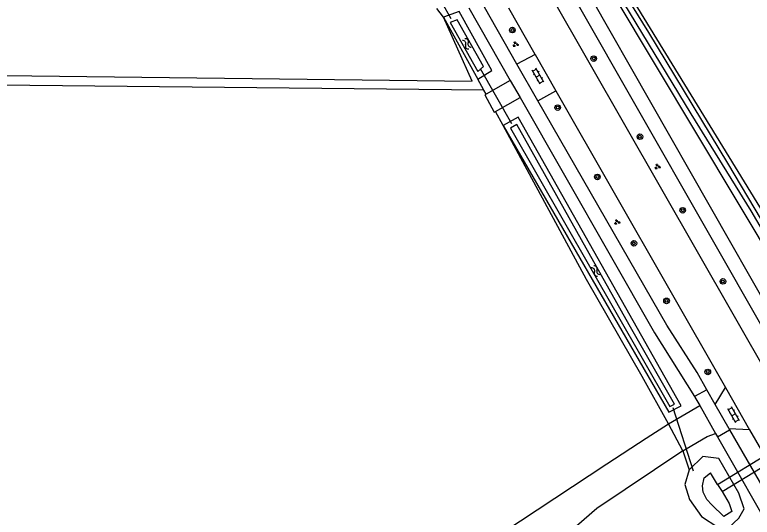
# Model space of a CAD drawing. Extents: x 134297 to 137000, y 403500 to 406000.
# Drawn here: x 136655.3 to 136760.9, y 403685.1 to 403757 of the extents above; entities that cross this region are included whole.
import ezdxf

# ---------------------------------------------------------------- set-up
doc = ezdxf.new("R2010")
doc.units = 0
for name, color, linetype in [('gg-afsc-draadraster', 7, 'Continuous'), ('gg-afsc-lijn draadraster', 7, 'Continuous'), ('gg-knt-bronhoudergrens', 7, 'Continuous'), ('gg-knt-onverhard', 7, 'Continuous'), ('gg-knt-verharding', 7, 'Continuous'), ('gg-knt-verharding nz', 7, 'Continuous'), ('gg-kntw-bovenkant insteek waterloop', 7, 'Continuous'), ('gg-kntw-waterlijn', 7, 'Continuous'), ('gg-kwrk-duiker nz buis', 7, 'Continuous'), ('gg-kwrk-duiker nz vlak', 7, 'Continuous'), ('gt-grn-groengrens', 7, 'Continuous'), ('gt-grn-vlakafsluiter', 7, 'Continuous'), ('gt-symb-boom', 7, 'Continuous'), ('gt-symb-groenvak', 7, 'Continuous'), ('gt-symb-klinker verharding', 7, 'Continuous'), ('gt-symb-watersymbool', 7, 'Continuous')]:
    doc.layers.add(name, color=color, linetype=linetype)

# ---------------------------------------------------------------- blocks, each defined once
blk = doc.blocks.new('gt0-KL1')
at = {"layer": 'gt-symb-klinker verharding'}
for p, q in [((-1.15, 0.3), (1.15, 0.3)), ((-1, -0.3), (-1, 0.3)), ((-0.5, 0.3), (-0.5, 0.45)), ((0, -0.3), (0, 0.3)), ((0.5, 0.3), (0.5, 0.45)), ((1, -0.3), (1, 0.3)), ((-1.15, -0.3), (1.15, -0.3)), ((-0.5, -0.45), (-0.5, -0.3)), ((0.5, -0.45), (0.5, -0.3))]:
    blk.add_line(p, q, dxfattribs=at)
blk = doc.blocks.new('gt0-BOOM')
at = {"layer": 'gt-symb-boom'}
for radius in [0.4, 0.2]:
    blk.add_circle((0, 0), radius, dxfattribs=at)
blk = doc.blocks.new('gt0-GRVAK')
at = {"layer": 'gt-symb-groenvak'}
for p, q in [((-0.11, 0.19), (-0.23, 0.24)), ((-0.18, 0.15), (0.09, 0.15)), ((-0.09, 0.21), (-0.16, 0.32)), ((-0.05, 0.21), (-0.05, 0.39)), ((0, 0.21), (0.06, 0.32)), ((0.01, 0.19), (0.13, 0.24)), ((0.26, -0.05), (0.2, 0.06)), ((0.3, -0.05), (0.3, 0.13)), ((0.35, -0.05), (0.41, 0.06)), ((-0.24, -0.23), (-0.36, -0.18)), ((-0.32, -0.26), (-0.05, -0.26)), ((-0.23, -0.21), (-0.29, -0.09)), ((-0.18, -0.2), (-0.18, -0.02)), ((-0.14, -0.21), (-0.07, -0.09)), ((-0.12, -0.23), (0, -0.18)), ((0.24, -0.07), (0.12, -0.02)), ((0.17, -0.11), (0.44, -0.11)), ((0.37, -0.07), (0.49, -0.02))]:
    blk.add_line(p, q, dxfattribs=at)
blk = doc.blocks.new('gt0-WA')
at = {"layer": 'gt-symb-watersymbool'}
for centre, start, end in [((-0.32, 0.02), 28.0725, 151.9275), ((0.43, 0.42), 208.0725, 331.9275), ((-0.32, -0.43), 28.0725, 151.9275), ((0.43, -0.03), 208.0725, 331.9275)]:
    blk.add_arc(centre, 0.425, start, end, dxfattribs=at)

msp = doc.modelspace()

# ---------------------------------------------------------------- linework, layer by layer
at = {"layer": 'gg-afsc-draadraster'}
msp.add_line((136722.49, 403746.23), (136530.06, 403748.24), dxfattribs=at)
msp.add_lwpolyline([(136527.8, 403749.89), (136720.79, 403747.53), (136716.69, 403756.7)], dxfattribs=at)
at = {"layer": 'gg-afsc-lijn draadraster'}
msp.add_lwpolyline([(136527.8, 403749.89), (136720.79, 403747.53), (136716.69, 403756.7)], dxfattribs=at)
at = {"layer": 'gg-knt-bronhoudergrens'}
msp.add_line((136716.69, 403756.7), (136715.77, 403757.91), dxfattribs=at)
for points in [[(136525.74, 403743.74), (136524.14, 403594.11), (136525.92, 403591.81), (136528.64, 403590.48), (136532.4, 403589.74), (136556.86, 403589.42), (136562.41, 403589.88), (136570.28, 403591.75), (136579.71, 403595.35), (136586.56, 403599.14), (136621.96, 403621.3), (136642.57, 403633.65), (136661.38, 403644.21), (136683.19, 403658.35), (136708.35, 403672.52), (136725.19, 403682.93), (136740.07, 403692.74), (136745.73, 403696.44), (136748.9, 403698.48)], [(136748.9, 403698.48), (136745.13, 403705.24), (136737.17, 403719.12), (136725.23, 403741.2)], [(136750.98, 403694.62), (136738.66, 403686.38), (136731.36, 403680.04)]]:
    msp.add_lwpolyline(points, dxfattribs=at)
at = {"layer": 'gg-knt-onverhard'}
for p, q in [((136748.9, 403698.48), (136753.38, 403701.12)), ((136750.98, 403694.62), (136748.9, 403698.48))]:
    msp.add_line(p, q, dxfattribs=at)
msp.add_lwpolyline([(136750.98, 403694.62), (136751.42, 403694.91), (136754.44, 403696.67), (136755.66, 403697.11)], dxfattribs=at)
at = {"layer": 'gg-knt-verharding'}
for p, q in [((136730.84, 403771.71), (136776.48, 403691.56)), ((136729.23, 403770.34), (136774.89, 403690.26)), ((136726.83, 403768.98), (136773.23, 403687.76)), ((136720.33, 403758.01), (136726.27, 403747.62)), ((136727.22, 403749.95), (136722.56, 403758.14)), ((136729.82, 403751.34), (136726.04, 403757.96)), ((136729.82, 403751.34), (136727.22, 403749.95)), ((136729.82, 403751.34), (136732.8, 403746.13)), ((136730.23, 403744.71), (136727.22, 403749.95)), ((136726.27, 403747.62), (136722.79, 403745.67)), ((136726.27, 403747.62), (136727.66, 403745.2)), ((136724.15, 403743.19), (136727.66, 403745.2)), ((136730.23, 403744.71), (136732.8, 403746.13)), ((136732.8, 403746.13), (136757.07, 403703.66)), ((136754.39, 403703.36), (136752.65, 403702.38)), ((136755.58, 403701.27), (136754.39, 403703.36)), ((136755.58, 403701.27), (136757.07, 403703.66)), ((136757.07, 403703.66), (136760.51, 403697.64)), ((136753.38, 403701.12), (136755.66, 403697.11)), ((136757.58, 403697.77), (136757.66, 403697.63)), ((136760.51, 403697.64), (136757.58, 403697.77)), ((136755.66, 403697.11), (136755.93, 403696.64)), ((136755.93, 403696.64), (136757.66, 403697.63)), ((136757.66, 403697.63), (136763.11, 403688.11)), ((136760.51, 403697.64), (136765.37, 403689.12))]:
    msp.add_line(p, q, dxfattribs=at)
for points in [[(136722.79, 403745.67), (136722.6, 403745.57), (136723.96, 403743.08), (136724.15, 403743.19)], [(136727.66, 403745.2), (136746.92, 403711.49), (136752.65, 403702.38)], [(136754.39, 403703.36), (136752.99, 403705.81), (136748.67, 403712.59), (136730.23, 403744.71)], [(136752.65, 403702.38), (136752.7, 403702.3), (136753.38, 403701.12)], [(136755.93, 403696.64), (136764.35, 403681.81), (136770.64, 403669.9), (136787.06, 403641.14), (136810.13, 403600.34)]]:
    msp.add_lwpolyline(points, dxfattribs=at)
at = {"layer": 'gg-knt-verharding nz'}
msp.add_line((136757.58, 403697.77), (136755.58, 403701.27), dxfattribs=at)
at = {"layer": 'gg-kntw-bovenkant insteek waterloop'}
for p, q in [((136773.06, 403711.41), (136736.85, 403770.62)), ((136716.69, 403756.7), (136721.62, 403747.83)), ((136725.23, 403741.2), (136748.98, 403700.14))]:
    msp.add_line(p, q, dxfattribs=at)
for points in [[(136770.71, 403710.36), (136735.2, 403769.68), (136736.85, 403770.62)], [(136721.62, 403747.83), (136723.64, 403749.06), (136718.94, 403757.52), (136716.69, 403756.7)], [(136748.98, 403700.14), (136750.71, 403701.08), (136727.38, 403742.36), (136725.23, 403741.2)], [(136757.48, 403683.6), (136759, 403685), (136759.73, 403686.3), (136758.98, 403688.55), (136756.11, 403693.52), (136753.83, 403693.8), (136751.86, 403691.91)], [(136751.86, 403691.91), (136751.23, 403689.8), (136751.9, 403687.63), (136753.64, 403685.2), (136755.96, 403683.7), (136757.48, 403683.6)]]:
    msp.add_lwpolyline(points, dxfattribs=at)
at = {"layer": 'gg-kntw-waterlijn'}
for p, q in [((136755.94, 403689.82), (136754.92, 403691.49)), ((136755.94, 403689.82), (136756.57, 403688.8)), ((136756.57, 403688.8), (136757.61, 403687.1))]:
    msp.add_line(p, q, dxfattribs=at)
for points in [[(136736.37, 403768.88), (136752.13, 403742.87), (136760.69, 403728.96), (136771.19, 403711.08), (136771.85, 403711.47), (136757.42, 403735.78), (136746.08, 403754.48), (136736.96, 403769.26), (136736.37, 403768.88)], [(136717.68, 403755.93), (136721.64, 403748.93), (136722.42, 403749.64), (136718.68, 403756.31), (136717.68, 403755.93)], [(136726.31, 403740.82), (136749.12, 403700.96), (136749.76, 403701.32), (136743.29, 403712.63), (136727.18, 403741.35), (136726.31, 403740.82)], [(136757.61, 403687.1), (136757.97, 403685.95), (136756.82, 403685.23), (136755.09, 403686.88), (136754.42, 403687.64), (136753.87, 403688.69), (136753.78, 403689.63), (136754.01, 403690.77), (136754.92, 403691.49)]]:
    msp.add_lwpolyline(points, dxfattribs=at)
at = {"layer": 'gg-kwrk-duiker nz buis'}
for p, q in [((136717.81, 403756.47), (136713.07, 403764.89)), ((136726.48, 403741.43), (136722.01, 403749.28)), ((136752.51, 403691.73), (136749.6, 403700.78))]:
    msp.add_line(p, q, dxfattribs=at)
at = {"layer": 'gg-kwrk-duiker nz vlak'}
for p, q in [((136755.94, 403689.82), (136774.37, 403701.05)), ((136756.57, 403688.8), (136774.98, 403700.01))]:
    msp.add_line(p, q, dxfattribs=at)
at = {"layer": 'gt-grn-groengrens'}
for p, q in [((136722.49, 403746.23), (136721.62, 403747.83)), ((136722.79, 403745.67), (136722.49, 403746.23)), ((136725.23, 403741.2), (136724.15, 403743.19))]:
    msp.add_line(p, q, dxfattribs=at)
at = {"layer": 'gt-grn-vlakafsluiter'}
msp.add_line((136750.98, 403694.62), (136751.86, 403691.91), dxfattribs=at)

# ---------------------------------------------------------------- block references
at = {"layer": 'gt-symb-boom'}
for p in [(136726.57, 403754.85), (136738.21, 403750.76), (136733.05, 403743.75), (136744.82, 403739.58), (136738.73, 403733.82), (136750.94, 403729.05), (136743.96, 403724.32), (136756.7, 403718.87), (136748.63, 403716.08), (136754.53, 403705.91)]:
    msp.add_blockref('gt0-BOOM', p, dxfattribs=at)
at = {"layer": 'gt-symb-groenvak'}
for p in [(136727.02, 403752.81), (136747.33, 403735.3), (136741.54, 403727.36)]:
    msp.add_blockref('gt0-GRVAK', p, dxfattribs=at)
at = {"layer": 'gt-symb-klinker verharding', "rotation": 120.00072778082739}
for p in [(136730.25, 403748.24), (136758.22, 403699.78)]:
    msp.add_blockref('gt0-KL1', p, dxfattribs=at)
at = {"layer": 'gt-symb-watersymbool'}
for p, rotation in [((136720.08, 403752.83), 126.99589775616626), ((136738.52, 403720.3), 126.9958977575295)]:
    msp.add_blockref('gt0-WA', p, dxfattribs=dict(at, rotation=rotation))

doc.saveas('drawing.dxf')
